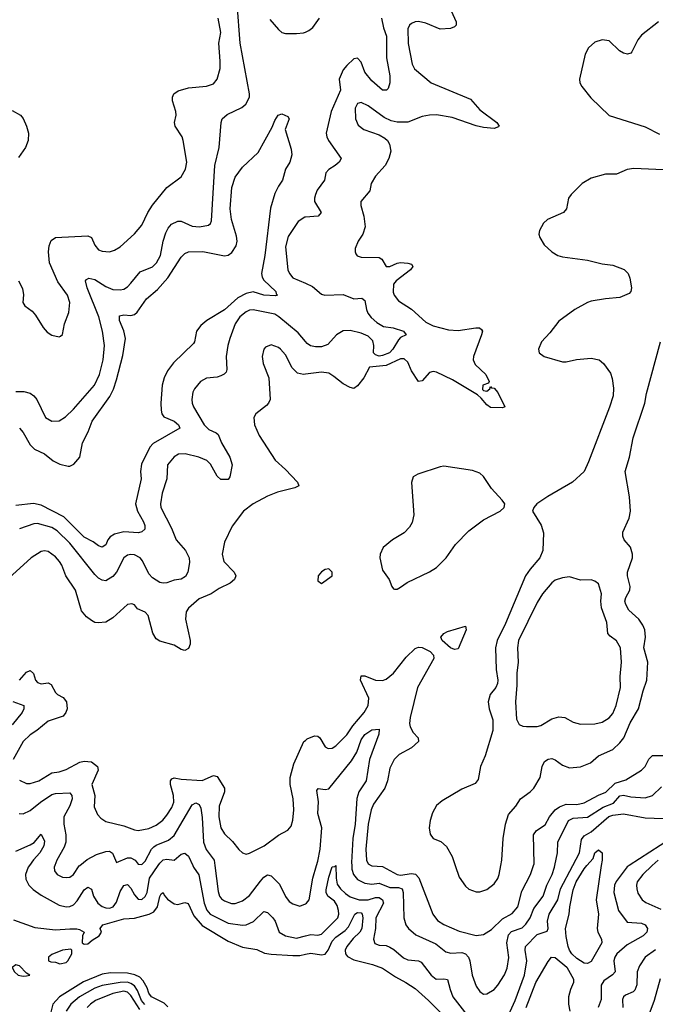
# Model space of a CAD drawing. Header units: inches. Extents: x 1682530 to 1839546, y 640742 to 791647.
# Tile 790 of 923: x 1758411 to 1761946, y 759229 to 764701. Entities that reach past the tile are written whole.
import ezdxf

# ---------------------------------------------------------------- set-up
doc = ezdxf.new("R2010")
doc.units = ezdxf.units.IN
doc.header["$MEASUREMENT"] = 0
for name, color, linetype in [('B7755', 7, 'Continuous'), ('B7756', 7, 'Continuous'), ('B7765', 7, 'Continuous'), ('B7766', 7, 'Continuous')]:
    doc.layers.add(name, color=color, linetype=linetype)

msp = doc.modelspace()

# ---------------------------------------------------------------- linework, layer by layer
at = {"layer": 'B7755', "color": 5}
for points, elevation in [([(1758465.8, 760000), (1758459, 759990), (1758444.4, 759950), (1758445, 759925), (1758461.5, 759890), (1758485.8, 759865.8), (1758530, 759835.9), (1758630, 759780.5), (1758670, 759770.8), (1758690, 759772.3), (1758710, 759782), (1758730, 759802.8), (1758770, 759864.4), (1758790, 759880.3), (1758810, 759868), (1758821.1, 759830), (1758846.3, 759790), (1758870, 759772.8), (1758890, 759765.1), (1758910, 759762.5), (1758931.4, 759770), (1758950, 759796.5), (1758970, 759855.6), (1758990.5, 759889.5), (1759010, 759893.9), (1759030, 759875), (1759050, 759837.7), (1759070, 759813.4), (1759090, 759811.9), (1759110, 759827.5), (1759120.9, 759850), (1759132.9, 759930), (1759180.9, 760000)], 640), ([(1758606.5, 760000), (1758602.6, 759990), (1758605.7, 759970), (1758620.4, 759950), (1758650, 759936), (1758670, 759933.1), (1758690, 759936), (1758710, 759950.3), (1758742.6, 759997.4), (1758745.8, 760000)], 660), ([(1759373.8, 760000), (1759378.4, 759990), (1759407.5, 759947.5), (1759436.6, 759790), (1759452.4, 759752.4), (1759470, 759729.1), (1759570, 759679.9), (1759651, 759669), (1759670, 759670.1), (1759710.9, 759689.1), (1759770, 759745.2), (1759790, 759739), (1759818.3, 759710), (1759831.3, 759690), (1759854.4, 759630), (1759890.3, 759610), (1759950, 759595.9), (1760000, 759608.3)], 640), ([(1759496.2, 760000), (1759515.7, 759855.7), (1759523.2, 759830), (1759534.1, 759814.1), (1759550, 759803.2), (1759590, 759788.1), (1759610, 759788.1), (1759650, 759803), (1759690, 759832.9), (1759750, 759912.1), (1759770, 759934.7), (1759790, 759947.5), (1759810, 759942.3), (1759855.6, 759895.6), (1759890, 759827), (1759910, 759800.9), (1759930, 759786.5), (1759970, 759774.6), (1760000, 759787.1)], 660), ([(1758377.2, 759697.2), (1758494.9, 759654.9), (1758610, 759642.3), (1758690, 759648.9), (1758728.5, 759648.5), (1758744.1, 759644.1), (1758770.4, 759630), (1758760.5, 759610), (1758759.3, 759570), (1758770, 759563.6), (1758790, 759565.4), (1758814.1, 759585.9), (1758853.6, 759610), (1758865.6, 759630), (1758858.4, 759650), (1758874.5, 759670), (1758990, 759704.3), (1759050, 759707.5), (1759131.2, 759728.8), (1759158.1, 759741.9), (1759178.5, 759770), (1759190, 759827.3), (1759197.6, 759842.4), (1759210, 759850.4), (1759215.2, 759835.2), (1759232.6, 759812.6), (1759270, 759787.7), (1759290, 759783), (1759330, 759794), (1759348.2, 759788.2), (1759380.4, 759720.4), (1759425.9, 759665.9), (1759570, 759579.1), (1759650, 759546.4), (1759730, 759532.8), (1759773.5, 759513.5), (1759810, 759506.7), (1759930, 759499.8), (1759970, 759499.4), (1760000, 759506.5)], 620), ([(1759235.1, 759215.1), (1759214.6, 759234.6), (1759144.5, 759270), (1759130, 759289.7), (1759119.9, 759319.9), (1759098.6, 759358.6), (1759079.8, 759379.8), (1759052.3, 759392.3), (1759010, 759401.8), (1758916.8, 759403.2), (1758870, 759395.2), (1758766.6, 759353.4), (1758632.4, 759270), (1758595.9, 759230), (1758580.5, 759170)], 620), ([(1759106.8, 759226.8), (1759089.4, 759250), (1759065.7, 759305.7), (1759050, 759330.5), (1759030, 759344.5), (1759010.8, 759350.8), (1758970, 759350.6), (1758870, 759332.5), (1758830, 759317.9), (1758744.3, 759270), (1758695.4, 759230), (1758670, 759190.8)], 640), ([(1759079.5, 759199.5), (1759030, 759277.5), (1759010, 759295.8), (1758990, 759301), (1758928.8, 759288.8), (1758833, 759250), (1758804.8, 759230), (1758786.8, 759210)], 660)]:
    msp.add_lwpolyline(points, dxfattribs=dict(at, elevation=elevation))
at = {"layer": 'B7755', "color": 5, "elevation": 620}
for points in [[(1758694.9, 759534.9), (1758650, 759528.6), (1758590, 759505.2), (1758571, 759490), (1758571.3, 759470), (1758584.4, 759464.4), (1758610, 759462.4), (1758634.4, 759454.4), (1758670, 759460.3), (1758679.8, 759470), (1758701.1, 759510), (1758702, 759530)], [(1758390, 759447.3), (1758370, 759433.2), (1758381.8, 759410), (1758403.6, 759390), (1758430, 759384.7), (1758450, 759387.2), (1758468, 759390), (1758450, 759402), (1758410, 759442)]]:
    msp.add_lwpolyline(points, close=True, dxfattribs=at)
at = {"layer": 'B7756', "color": 5}
for points, elevation in [([(1758390, 762634.6), (1758433.7, 762633.7), (1758470, 762625.2), (1758490, 762610.3), (1758506.7, 762590), (1758555.3, 762490), (1758590, 762469.1), (1758630, 762472.4), (1758666.2, 762493.8), (1758710, 762535.8), (1758827, 762670), (1758854.5, 762730), (1758874.9, 762810), (1758882.9, 762890), (1758872.1, 762970), (1758851.5, 763050), (1758786.2, 763210), (1758778, 763250), (1758782, 763258), (1758795.3, 763264.7), (1758830, 763257.2), (1758890, 763218), (1758930, 763202), (1758970, 763199.8), (1758990, 763204.3), (1759010, 763216.2), (1759030, 763236.5), (1759080.4, 763299.6), (1759150, 763328.4), (1759172.2, 763350), (1759194.7, 763390), (1759209.4, 763470.6), (1759224, 763516), (1759237.1, 763542.9), (1759256.2, 763563.8), (1759290, 763581.6), (1759310, 763581.1), (1759370, 763553.7), (1759410.6, 763549.4), (1759460.7, 763559.3), (1759471.7, 763568.3), (1759477.3, 763582.7), (1759496.4, 763890), (1759521.6, 763990), (1759530.9, 764130), (1759537.7, 764150), (1759564.9, 764175.1), (1759646.4, 764213.6), (1759669.1, 764230.9), (1759688.9, 764270), (1759689, 764290), (1759637.9, 764570), (1759620.3, 764790)], 660), ([(1758404.9, 763250), (1758427.4, 763207.4), (1758431.7, 763171.7), (1758428.9, 763130), (1758439.3, 763110), (1758480.2, 763080.2), (1758499.7, 763059.7), (1758542, 762990), (1758564.7, 762964.7), (1758590, 762947.7), (1758630, 762938.8), (1758638.6, 762941.4), (1758649.2, 762950.8), (1758660.7, 763010), (1758685.5, 763074.5), (1758690.8, 763130), (1758676.8, 763170), (1758624, 763244), (1758577.3, 763350), (1758571.1, 763410), (1758575.4, 763444.6), (1758585.4, 763474.6), (1758610, 763490.5), (1758790, 763500.2), (1758810.3, 763490), (1758830, 763448.4), (1758850, 763422.8), (1758870, 763413.8), (1758910, 763411.5), (1758939.1, 763420.9), (1758970, 763438.3), (1759050, 763510.3), (1759090, 763558.7), (1759124.2, 763630), (1759149.4, 763670.6), (1759230, 763768.9), (1759310, 763828), (1759334, 763870), (1759340.4, 763910), (1759320.4, 764030), (1759314.2, 764050), (1759276.8, 764110), (1759272.8, 764130), (1759282.3, 764170), (1759280.3, 764190), (1759260.9, 764250), (1759261, 764270), (1759268, 764290), (1759293.4, 764306.6), (1759350, 764322.4), (1759450, 764331.7), (1759490, 764345.2), (1759510, 764370.3), (1759525.9, 764430), (1759527, 764470), (1759518.1, 764570), (1759529.8, 764630), (1759515.4, 764710)], 680), ([(1759802.3, 764702.3), (1759850, 764646), (1759870, 764629.1), (1759890, 764624.4), (1759950, 764623.6), (1759990, 764628.3), (1760000, 764632.6)], 660), ([(1758370, 764195.9), (1758415.8, 764170), (1758431.1, 764151.1), (1758449.4, 764109.4), (1758459.8, 764070), (1758457.7, 764030), (1758443.7, 763990), (1758404.4, 763935.6)], 680), ([(1758410, 762431.2), (1758430, 762407.6), (1758470, 762338.8), (1758494.2, 762314.2), (1758550, 762287.4), (1758598.2, 762250), (1758635.3, 762230), (1758681, 762219), (1758690, 762219), (1758712, 762230), (1758746.6, 762270), (1758760.6, 762350), (1758791.9, 762410), (1758814, 762470), (1758913, 762607), (1758932.5, 762647.5), (1758950, 762698.9), (1758985, 762835), (1758999, 762930), (1758991.2, 762971.2), (1758966.5, 763030), (1758965.7, 763054.3), (1758990, 763061.3), (1759030, 763056.8), (1759050, 763063), (1759064.1, 763075.9), (1759115.7, 763150), (1759177.9, 763202.1), (1759234.3, 763265.7), (1759310, 763382), (1759330, 763402.3), (1759350, 763410.9), (1759430, 763412.4), (1759550, 763388.5), (1759570, 763392.6), (1759591.9, 763408.1), (1759614.9, 763445.1), (1759620.8, 763470), (1759617.9, 763497.9), (1759588.8, 763590), (1759582.5, 763650), (1759591.1, 763768.9), (1759610, 763826.8), (1759650, 763880.7), (1759736.8, 763963.2), (1759815.3, 764104.7), (1759830, 764140.5), (1759849.7, 764170), (1759870, 764178), (1759903.5, 764163.5), (1759910.8, 764150), (1759888.4, 764090), (1759921.4, 763981.4), (1759924.9, 763950), (1759914.4, 763910), (1759890.3, 763869.7), (1759873.7, 763810), (1759850, 763776.3), (1759830, 763735.6), (1759806.8, 763653.2), (1759774.3, 763390), (1759756.8, 763290), (1759760.1, 763270), (1759770, 763254.2), (1759836.3, 763190), (1759838, 763178), (1759844.9, 763170), (1759833.8, 763166.2), (1759770, 763170.5), (1759710, 763188.4), (1759670, 763179.4), (1759624.9, 763155.1), (1759550, 763089.1), (1759452.1, 763030), (1759417.9, 763002.1), (1759394.5, 762970), (1759383.6, 762910), (1759378.3, 762901.7), (1759265.8, 762794.2), (1759232.7, 762750), (1759214.8, 762710), (1759204.6, 762670), (1759195.6, 762570), (1759197.2, 762530), (1759202.3, 762510), (1759213.6, 762493.6), (1759270.2, 762470), (1759294.7, 762450), (1759301.1, 762430), (1759154.5, 762345.5), (1759135.7, 762324.3), (1759089.3, 762230.7), (1759083.8, 762190), (1759086.7, 762150), (1759054.8, 762010), (1759065.8, 761970), (1759100.4, 761910), (1759107.4, 761890), (1759106.4, 761870), (1759090, 761855), (1759071.4, 761848.6), (1758990, 761853.8), (1758939.2, 761840.8), (1758913.9, 761826.1), (1758900.8, 761810), (1758890, 761783), (1758870, 761769.8), (1758850, 761776.3), (1758819.7, 761799.7), (1758770, 761825.8), (1758657.2, 761937.2), (1758530, 762002.6), (1758487.5, 762012.5), (1758390, 762001.2)], 640), ([(1760000, 763603.2), (1759997.1, 763602.9), (1759960.1, 763579.9), (1759904.2, 763495.8), (1759890, 763438), (1759903.4, 763310), (1759911, 763290), (1759930, 763267.3), (1760000, 763236.4)], 660), ([(1760000, 762912.8), (1759960.4, 762960.4), (1759853, 763050), (1759830, 763064.1), (1759710, 763088.4), (1759690, 763086.3), (1759670, 763077.9), (1759635.4, 763050), (1759609.4, 763010), (1759579.2, 762930), (1759569.1, 762890), (1759560.2, 762830), (1759563.4, 762756.6), (1759558.7, 762741.3), (1759549.3, 762730.7), (1759530, 762720.8), (1759510, 762714.4), (1759450, 762708.3), (1759417.1, 762690), (1759384.2, 762650), (1759374.9, 762630), (1759369, 762591), (1759370.3, 762570), (1759377.7, 762550), (1759437.1, 762450), (1759462.5, 762422.5), (1759504.6, 762404.6), (1759515.1, 762395.1), (1759533.4, 762350), (1759580.2, 762270), (1759592.8, 762227.2), (1759579.9, 762160.1), (1759570, 762145.2), (1759530, 762145.1), (1759510, 762164.4), (1759472.2, 762230), (1759451.5, 762251.5), (1759407.8, 762270), (1759331.1, 762288.9), (1759294.5, 762285.5), (1759270, 762271), (1759233.8, 762226.2), (1759230.2, 762150), (1759204.2, 762070), (1759194.5, 762010), (1759196.3, 761990), (1759254.8, 761874.8), (1759282, 761810), (1759333.4, 761750), (1759353.6, 761710), (1759355.5, 761684.5), (1759347, 761630), (1759333.3, 761606.7), (1759310, 761591.5), (1759270, 761586.3), (1759229.1, 761570.9), (1759210, 761568.5), (1759190, 761573.1), (1759150, 761599.8), (1759130, 761620.8), (1759093.6, 761693.6), (1759080.5, 761710), (1759050, 761726.6), (1759030, 761728.8), (1759010, 761725.6), (1758989.6, 761710.5), (1758950, 761631), (1758930, 761606.6), (1758890, 761583.1), (1758870, 761585.6), (1758850, 761596.8), (1758830, 761616.8), (1758690, 761791.8), (1758619.7, 761859.7), (1758590, 761879.2), (1758510, 761900.8), (1758490, 761898.2), (1758410, 761871.2)], 660), ([(1760000, 762731.1), (1759990, 762729.8), (1759957.1, 762737.1), (1759926, 762766), (1759890, 762838), (1759862.6, 762870), (1759850, 762879.8), (1759810, 762893.5), (1759779, 762881), (1759768.7, 762870), (1759759.6, 762830), (1759766, 762790), (1759796.5, 762710), (1759803.6, 762590), (1759795.6, 762570), (1759783.4, 762556.6), (1759723.8, 762510), (1759714, 762490), (1759717.4, 762450), (1759743.2, 762390), (1759832.2, 762252.2), (1759890, 762200.5), (1759956.1, 762130), (1759963.1, 762110), (1759940.7, 762099.3), (1759844.4, 762075.6), (1759790, 762053), (1759709.2, 762010.8), (1759655.8, 761970), (1759593.3, 761886.7), (1759550, 761797), (1759537.7, 761730), (1759546.2, 761690), (1759604.2, 761630), (1759612.8, 761610), (1759606.7, 761590), (1759582, 761570), (1759520.4, 761539.6), (1759475.6, 761510), (1759410, 761482.1), (1759349.4, 761430), (1759338, 761410), (1759332.6, 761370), (1759359.8, 761250), (1759359.7, 761230), (1759350, 761206), (1759330, 761196), (1759310, 761201.4), (1759270, 761223.8), (1759190, 761247.6), (1759170, 761260.5), (1759152.3, 761292.3), (1759125.4, 761390), (1759110, 761408), (1759066.5, 761426.5), (1759050, 761449.2), (1759035.1, 761455.1), (1759010, 761451.3), (1758930, 761376.1), (1758890, 761352.8), (1758848, 761348), (1758830, 761351), (1758810, 761361.1), (1758782.9, 761382.9), (1758755.6, 761415.6), (1758721.5, 761530), (1758668.2, 761610), (1758645.7, 761670), (1758633.2, 761690), (1758610, 761715.5), (1758570, 761744.8), (1758550, 761749.8), (1758530, 761745.6), (1758474.9, 761710), (1758350, 761597.4)], 680), ([(1758410, 761030.3), (1758450, 761074.9), (1758470, 761083.7), (1758487.2, 761067.2), (1758499, 761030), (1758510, 761017.1), (1758530, 761009.6), (1758570, 761015), (1758586.6, 761006.6), (1758610, 760962.3), (1758622.3, 760950), (1758653.7, 760933.7), (1758671.6, 760910), (1758674.4, 760870), (1758668.5, 760850), (1758653.6, 760830), (1758570, 760802.9), (1758506, 760750), (1758470, 760726.8), (1758431.2, 760690), (1758374.5, 760590)], 680), ([(1758372.2, 760912.2), (1758434, 760890), (1758434.9, 760870), (1758425.8, 760850), (1758370, 760782.3)], 660), ([(1758410, 760473.8), (1758450, 760456.5), (1758470, 760456.5), (1758518, 760470), (1758590, 760514.8), (1758630, 760521.1), (1758670, 760534.3), (1758745.5, 760574.5), (1758770, 760579.8), (1758810, 760577.2), (1758844, 760550), (1758848.4, 760530), (1758813.4, 760450), (1758828.3, 760390), (1758825.8, 760325.8), (1758844, 760284), (1758862.9, 760262.9), (1758890, 760244.9), (1758990, 760220.6), (1759050, 760197.6), (1759070, 760194.4), (1759130, 760206), (1759170, 760223.5), (1759207.2, 760252.8), (1759230, 760279.2), (1759256.9, 760323.1), (1759268, 760352), (1759266.8, 760390), (1759250.5, 760450), (1759249.5, 760470.5), (1759257.7, 760482.3), (1759270, 760487.7), (1759310, 760480.6), (1759426.6, 760473.4), (1759490, 760500.2), (1759510, 760495.2), (1759549.5, 760429.5), (1759550.7, 760410), (1759519.8, 760330), (1759519.3, 760270), (1759530.1, 760210), (1759550, 760175.8), (1759594.2, 760134.2), (1759630, 760088.7), (1759650, 760070.3), (1759670, 760063.7), (1759690, 760068.8), (1759771, 760109), (1759850, 760168.9), (1759903.5, 760196.5), (1759920.7, 760219.3), (1759930, 760251.3), (1759936.5, 760310), (1759931.6, 760370), (1759915.2, 760450), (1759915.5, 760490), (1759935.4, 760564.6), (1759991.4, 760688.6), (1760000, 760695.7)], 680), ([(1758408.3, 760288.3), (1758430, 760286.7), (1758470, 760306.1), (1758527.9, 760352.1), (1758590, 760393.8), (1758610, 760401.1), (1758690, 760404.6), (1758700.7, 760390), (1758704, 760370), (1758690, 760331.1), (1758657.1, 760270), (1758656.3, 760230), (1758667.4, 760170), (1758667.4, 760130), (1758658.9, 760101.1), (1758618, 760030), (1758606.5, 760000)], 660), ([(1758745.8, 760000), (1758786.4, 760033.6), (1758837.9, 760062.1), (1758890, 760078.5), (1758910, 760078.9), (1758927.9, 760067.9), (1758950, 760017.6), (1759010, 760043.3), (1759030, 760043), (1759053.7, 760030), (1759070, 760007.3), (1759090, 760005.2), (1759110, 760024), (1759145, 760090), (1759157, 760103), (1759170, 760112.3), (1759239.4, 760140.6), (1759270, 760166.9), (1759370, 760336.5), (1759390, 760347.7), (1759410, 760338.3), (1759418.8, 760318.8), (1759426.2, 760266.2), (1759433.1, 760130), (1759448.8, 760088.8), (1759492.1, 760030), (1759496.2, 760000)], 660), ([(1758390, 760080.1), (1758470, 760114.1), (1758492, 760128), (1758530, 760174), (1758550, 760136), (1758545.1, 760110), (1758523.6, 760070), (1758487.7, 760032.3), (1758465.8, 760000)], 640), ([(1759180.9, 760000), (1759190, 760013.2), (1759210, 760030.7), (1759230, 760035.6), (1759270, 760030.2), (1759310, 760063.9), (1759330, 760069.2), (1759350, 760052.3), (1759373.8, 760000)], 640)]:
    msp.add_lwpolyline(points, dxfattribs=dict(at, elevation=elevation))
at = {"layer": 'B7765', "color": 5}
for points, elevation in [([(1760000, 759787.1), (1760007, 759790), (1760020.4, 759810), (1760042.1, 759930), (1760062.7, 760000)], 660), ([(1760000, 759608.3), (1760030, 759615.7), (1760070, 759612.4), (1760090, 759617.6), (1760180.6, 759710), (1760185.9, 759730), (1760185.1, 759750), (1760177.2, 759777.2), (1760161.8, 759801.8), (1760124.8, 759830), (1760115.5, 759850), (1760114.9, 759865.1), (1760130, 759934.9), (1760150, 759992.2), (1760164.8, 759995.2), (1760169.1, 760000)], 640), ([(1760170, 760000), (1760170.7, 759930), (1760177.2, 759897.2), (1760195.7, 759870), (1760223.7, 759843.7), (1760250, 759826), (1760299.3, 759810), (1760350, 759810.1), (1760390, 759822.9), (1760410, 759822.2), (1760429.5, 759810), (1760433.8, 759790), (1760392.4, 759710), (1760389.4, 759650), (1760378.4, 759590), (1760386.4, 759566.4), (1760410, 759558.1), (1760450, 759554.6), (1760470, 759546.7), (1760492.7, 759532.7), (1760546, 759486), (1760570, 759475.1), (1760630, 759470.9), (1760643.6, 759463.6), (1760699.3, 759390), (1760728.1, 759368.1), (1760770.1, 759370.1), (1760790, 759365.7), (1760804.7, 759310), (1760821, 759270), (1760898, 759170)], 640), ([(1760257.7, 760000), (1760259, 759979), (1760267.9, 759950), (1760290, 759922.7), (1760330, 759901.4), (1760370, 759896.1), (1760410, 759901.8), (1760470, 759878.3), (1760518.2, 759878.2), (1760539.4, 759870), (1760544.2, 759850), (1760547.5, 759710), (1760559.2, 759670), (1760573.4, 759650), (1760614.7, 759614.7), (1760724.9, 759564.9), (1760780.8, 759520.8), (1760810, 759513), (1760870, 759516.6), (1760890, 759508.8), (1760906.6, 759490), (1760915.4, 759470), (1760927.6, 759390), (1760950, 759328.5), (1760970, 759300.3), (1760990, 759285.3), (1761010, 759286.7), (1761050, 759310.4), (1761070, 759335.8), (1761107.3, 759392.7), (1761122.4, 759430), (1761131.3, 759488.7), (1761120.6, 759570), (1761130, 759615.4), (1761146.6, 759633.4), (1761206.2, 759653.8), (1761226.7, 759673.3), (1761250.4, 759710), (1761270, 759761.3), (1761323.2, 759830), (1761342.8, 759890), (1761372.7, 759950), (1761385.9, 759990), (1761387.9, 760000)], 660), ([(1760366.9, 760000), (1760370, 759998.1), (1760430, 759995), (1760510.4, 759950.4), (1760530, 759946.5), (1760590, 759955.5), (1760612.8, 759952.8), (1760630.8, 759930.8), (1760708.8, 759730), (1760734.7, 759694.7), (1760770, 759671.5), (1760856, 759636), (1760950, 759610.7), (1760990, 759615.8), (1761034.9, 759645.1), (1761096.9, 759703.1), (1761150, 759734), (1761181.2, 759770), (1761203.3, 759856.7), (1761252, 759950), (1761268.9, 760000)], 680), ([(1760833.6, 760000), (1760855, 759935), (1760890, 759885.6), (1760910, 759869.4), (1760950, 759854.4), (1760970, 759853.7), (1761010, 759867.5), (1761050, 759898.2), (1761070, 759927.2), (1761078.4, 759950), (1761087.2, 760000)], 720), ([(1761130, 759167.3), (1761166.1, 759250), (1761218, 759390), (1761232.6, 759470), (1761222.7, 759530), (1761224.7, 759550), (1761290, 759615.7), (1761344.4, 759635.6), (1761350.4, 759649.6), (1761347.7, 759690), (1761356.9, 759730), (1761403.4, 759810), (1761419.9, 759870), (1761488.4, 760000)], 640), ([(1761645.7, 760000), (1761616.9, 759810), (1761630.1, 759729.9), (1761623.8, 759650), (1761626.2, 759630), (1761647.2, 759590), (1761648.9, 759570), (1761590, 759466.4), (1761570, 759454.8), (1761550, 759457.3), (1761510, 759483.6), (1761482.6, 759510), (1761468.9, 759528.9), (1761462.3, 759550), (1761450, 759606), (1761447.3, 759650), (1761467.2, 759730), (1761470.6, 759770.6), (1761490, 759864.4), (1761506.7, 759910), (1761550, 759980.7), (1761566.3, 760000)], 620), ([(1761800.3, 760000), (1761790, 759993.4), (1761728.1, 759911.9), (1761720.3, 759890), (1761716.6, 759850), (1761740.9, 759750), (1761790, 759685.7), (1761870, 759678.8), (1761890.5, 759670.5), (1761902.6, 759650), (1761899.4, 759630), (1761878.4, 759610), (1761790, 759559.9), (1761732.6, 759510), (1761720.4, 759490), (1761715.7, 759470), (1761723, 759410), (1761707.7, 759392.3), (1761661, 759359), (1761645.6, 759334.4), (1761644.9, 759255.1), (1761628, 759210)], 640), ([(1761929.7, 760000), (1761876.1, 759950), (1761846.3, 759910), (1761841.7, 759890), (1761843.2, 759870), (1761850, 759846.7), (1761872.4, 759810), (1761894, 759794), (1761976.9, 759756.9)], 660), ([(1760000, 759506.5), (1760030, 759513.6), (1760090, 759503), (1760110, 759507.8), (1760126.1, 759530), (1760150, 759579.8), (1760170, 759601.5), (1760221.8, 759638.2), (1760239.9, 759660.1), (1760274.7, 759730), (1760290, 759738), (1760310, 759736.3), (1760316, 759730), (1760319.8, 759710), (1760314.5, 759650), (1760303.9, 759630), (1760265.2, 759594.8), (1760230.9, 759550), (1760221.8, 759530), (1760223.8, 759510), (1760234.2, 759494.2), (1760270, 759475.3), (1760374, 759450), (1760430, 759429), (1760501.3, 759381.3), (1760559.5, 759350), (1760610, 759315.6), (1760685.8, 759250), (1760757.5, 759177.5)], 620), ([(1761228.5, 759210), (1761282.3, 759350), (1761350, 759467.2), (1761368.5, 759490), (1761390, 759488.3), (1761455.2, 759435.2), (1761491.1, 759368.9), (1761491, 759349), (1761474, 759310), (1761464, 759270), (1761463.5, 759230), (1761470.2, 759190)], 620), ([(1761948.3, 759531.7), (1761890.1, 759489.9), (1761857.7, 759442.3), (1761844.8, 759410), (1761843.2, 759336.8), (1761833.2, 759306.8), (1761822.5, 759297.5), (1761781.5, 759278.5), (1761770.2, 759269.8), (1761764.6, 759255.4), (1761765.9, 759210)], 660), ([(1761973.8, 759370), (1761939.8, 759250), (1761910.2, 759170), (1761896, 759050), (1761900.3, 759010), (1761926.6, 758930), (1761924.6, 758890), (1761933.7, 758850), (1761931.7, 758830), (1761917.6, 758810), (1761894.4, 758790), (1761842.4, 758710), (1761821.6, 758670), (1761821, 758650), (1761841, 758590), (1761867.4, 758550), (1761934.1, 758494.1), (1762010, 758415.1)], 680)]:
    msp.add_lwpolyline(points, dxfattribs=dict(at, elevation=elevation))
at = {"layer": 'B7766', "color": 5}
for points, elevation in [([(1760810.1, 764750), (1760838.7, 764690), (1760839.3, 764670), (1760830, 764661.1), (1760808, 764652), (1760750, 764648.7), (1760670, 764682), (1760629.4, 764690.6), (1760610, 764688.7), (1760590, 764679.7), (1760578.9, 764670), (1760569.4, 764650.6), (1760572, 764568), (1760594.1, 764454.1), (1760607.5, 764427.5), (1760699.5, 764350), (1760919, 764259), (1760970, 764200.2), (1761065.3, 764130), (1761077.6, 764110), (1761074.9, 764105.1), (1761050, 764096.4), (1760990, 764102.3), (1760950, 764111.2), (1760817, 764157), (1760730, 764171.6), (1760690, 764171.1), (1760650, 764163.7), (1760570, 764132.1), (1760510.8, 764130.8), (1760478.2, 764138.2), (1760437.5, 764157.5), (1760350, 764221.5), (1760310, 764241.3), (1760290, 764236.2), (1760277.4, 764210), (1760279.6, 764150), (1760294.5, 764114.5), (1760324.9, 764090), (1760410, 764061.5), (1760442, 764042), (1760456.4, 764030), (1760468.8, 764010), (1760475.6, 763970), (1760463.6, 763930), (1760443.2, 763890), (1760390, 763831.3), (1760366, 763790), (1760358.5, 763750), (1760309.2, 763690), (1760308.2, 763668.2), (1760325.7, 763610), (1760331.8, 763550), (1760319.5, 763510), (1760294.4, 763470), (1760277.1, 763430), (1760276.3, 763410), (1760280.4, 763400.4), (1760288.5, 763388.5), (1760310, 763380.4), (1760410, 763379.6), (1760426, 763370), (1760450.3, 763330.3), (1760470, 763329.3), (1760510, 763347.9), (1760530, 763351.2), (1760570, 763348.7), (1760590, 763342), (1760597.6, 763330), (1760585.7, 763310), (1760504.4, 763250), (1760490, 763232), (1760487.6, 763187.6), (1760493.1, 763170), (1760518.4, 763138.4), (1760590, 763092.4), (1760670, 763019.2), (1760710, 762999.3), (1760796.7, 762976.7), (1760850, 762973.2), (1760948.9, 762988.9), (1760968.7, 762988.7), (1760979.9, 762979.9), (1760984.9, 762970), (1760980.3, 762950), (1760934.8, 762830), (1760932.6, 762810), (1760944.2, 762784.2), (1761003.9, 762730), (1761022, 762690), (1761018.8, 762681.2), (1760988, 762670), (1760985.5, 762645.5), (1760990, 762640.7), (1761010, 762637.3), (1761025.2, 762650), (1761030, 762662), (1761035.3, 762655.3), (1761050, 762653.4), (1761070, 762628.2), (1761110.3, 762549.7), (1761096.7, 762543.3), (1761030, 762546.2), (1761010, 762559.7), (1760978.3, 762598.3), (1760956.6, 762616.6), (1760819.2, 762699.2), (1760730, 762741.5), (1760710, 762746.6), (1760690, 762740.5), (1760650, 762693.3), (1760630, 762689.8), (1760589.6, 762749.6), (1760570, 762796.8), (1760550, 762816.8), (1760530, 762817.1), (1760450, 762779.9), (1760357.1, 762770), (1760325.2, 762710), (1760290, 762666), (1760270, 762652.1), (1760250, 762656.1), (1760210, 762677.6), (1760158.9, 762718.9), (1760130, 762736.3), (1760090, 762742.2), (1760000, 762731.1)], 680), ([(1760000, 764632.6), (1760019, 764641), (1760041.7, 764658.2), (1760079.4, 764710)], 660), ([(1760423.5, 764710), (1760435, 764655), (1760450.8, 764610), (1760451.2, 764490), (1760470.2, 764389.8), (1760470.2, 764349.8), (1760460.5, 764319.5), (1760451.1, 764308.9), (1760430, 764309.8), (1760370, 764360.7), (1760331.2, 764410), (1760310, 764464.2), (1760290, 764488.2), (1760270, 764483.5), (1760230, 764447.2), (1760210, 764421.8), (1760187.8, 764370), (1760194.6, 764310), (1760142.7, 764190), (1760116.3, 764070), (1760118.9, 764050), (1760128.2, 764030), (1760199.5, 763930), (1760188.7, 763910), (1760166.4, 763890), (1760130, 763868), (1760113.4, 763850), (1760106.3, 763810), (1760066.4, 763753.6), (1760055.9, 763730), (1760050.2, 763710), (1760051.3, 763690), (1760088.7, 763630), (1760070.6, 763610), (1760000, 763603.2)], 660), ([(1761963.8, 764690), (1761870, 764616), (1761850, 764589.6), (1761816.7, 764523.3), (1761810, 764514.7), (1761791.2, 764508.8), (1761770, 764514.8), (1761748, 764528), (1761690, 764583.6), (1761650, 764589.6), (1761610, 764576.3), (1761574.5, 764545.5), (1761556, 764510), (1761524, 764370), (1761526.8, 764350), (1761537.3, 764330), (1761587, 764267), (1761690, 764167.9), (1761890, 764105.3), (1761970, 764065)], 720), ([(1762030, 763865.6), (1761826.7, 763873.3), (1761790, 763868.8), (1761730, 763842.2), (1761670, 763842), (1761590, 763821), (1761539.5, 763790), (1761478, 763730), (1761463.1, 763710), (1761452.4, 763650), (1761436.5, 763630), (1761346, 763590), (1761324.9, 763570), (1761302, 763530), (1761299.3, 763510), (1761303.8, 763490), (1761328.4, 763450), (1761370.5, 763410), (1761404, 763390), (1761430, 763382.3), (1761570, 763364.2), (1761650, 763344.7), (1761710, 763336.5), (1761772.3, 763312.3), (1761794.9, 763290), (1761804.5, 763264.5), (1761814.9, 763210), (1761810.3, 763190), (1761800.4, 763179.6), (1761750, 763157.1), (1761670, 763149.8), (1761590, 763136.5), (1761570, 763129.8), (1761498.9, 763090), (1761410, 763026), (1761359.6, 762960.4), (1761313.8, 762910), (1761297.3, 762870), (1761301.1, 762850), (1761327.7, 762830), (1761430, 762800.2), (1761450, 762799.1), (1761507.4, 762812.6), (1761590, 762820.2), (1761634.9, 762810), (1761658.3, 762790), (1761696.3, 762736.3), (1761706.3, 762706.3), (1761713.7, 762653.7), (1761711.3, 762610), (1761691.9, 762548.1), (1761575.7, 762244.3), (1761550.1, 762189.9), (1761486.7, 762130), (1761348.1, 762051.9), (1761287.3, 762010), (1761270.6, 761990), (1761264, 761970), (1761311.1, 761891.1), (1761325.2, 761850), (1761320.6, 761750), (1761303.8, 761710), (1761250, 761646.6), (1761225, 761610), (1761114, 761346), (1761066.5, 761250), (1761058.3, 761210), (1761061.5, 761090), (1761071.1, 761030), (1761069.1, 761010.9), (1761058.6, 760990), (1761027.2, 760950), (1761016.2, 760910), (1761023.2, 760870), (1761043.5, 760810), (1761043.2, 760750), (1761000.7, 760610), (1760973.8, 760550), (1760961.7, 760478.3), (1760944.2, 760455.8), (1760870, 760424.4), (1760760.4, 760359.6), (1760730, 760333.3), (1760707.8, 760292.2), (1760693.8, 760250), (1760688.3, 760210), (1760694.1, 760174.1), (1760710.2, 760150.2), (1760754.2, 760134.2), (1760785.7, 760105.7), (1760817.1, 760050), (1760833.6, 760000)], 720), ([(1760000, 763236.4), (1760039.1, 763219.1), (1760090, 763175.6), (1760107.7, 763170), (1760210, 763174.5), (1760270, 763148.9), (1760313.7, 763153.7), (1760330, 763140.7), (1760339.3, 763090), (1760348.4, 763070), (1760366.5, 763046.5), (1760398.4, 763018.4), (1760435.5, 762995.5), (1760488, 762988), (1760546.8, 762970), (1760560.5, 762950), (1760530, 762934), (1760518.2, 762921.8), (1760487.5, 762870), (1760468.2, 762850), (1760430, 762833.9), (1760410, 762831.1), (1760390, 762839), (1760378.4, 762850), (1760381.7, 762890), (1760375.8, 762915.7), (1760350, 762942.1), (1760310, 762959.4), (1760250, 762973.1), (1760210, 762971.1), (1760174, 762950), (1760125, 762895), (1760090, 762882), (1760056.2, 762883.8), (1760029.3, 762889.3), (1760010, 762900.8), (1760000, 762912.8)], 660), ([(1761087.2, 760000), (1761092.5, 760030), (1761100.8, 760150), (1761113.6, 760230), (1761130, 760283.1), (1761170, 760329.1), (1761196.8, 760370), (1761251.2, 760408.8), (1761271.4, 760430), (1761306, 760490), (1761317.8, 760550), (1761330, 760578.7), (1761350, 760591.5), (1761370, 760594), (1761390, 760586.7), (1761430, 760558), (1761470, 760543.8), (1761530, 760548.7), (1761585.1, 760570), (1761630.4, 760609.6), (1761710, 760644.4), (1761750, 760681.7), (1761770.9, 760710), (1761806.3, 760793.7), (1761852.9, 760870), (1761878.1, 760970), (1761898.7, 761030), (1761904.9, 761130), (1761882.6, 761210), (1761892.3, 761270), (1761888.2, 761310), (1761876.7, 761336.7), (1761854.2, 761370), (1761799.7, 761419.7), (1761782, 761450), (1761777.7, 761470), (1761781.6, 761490), (1761803.9, 761530), (1761806.9, 761550), (1761792.3, 761610), (1761791.6, 761630), (1761819.3, 761710), (1761819.8, 761730), (1761808.9, 761768.9), (1761773.7, 761810), (1761766.3, 761830), (1761766.4, 761853.6), (1761801.7, 761930), (1761807.9, 761970), (1761802.4, 762050), (1761778.3, 762190), (1761803.5, 762270), (1761823.8, 762376.2), (1761888.6, 762570), (1761896.8, 762623.2), (1761974.5, 762910)], 720), ([(1760000, 760695.7), (1760010, 760704), (1760050, 760721.7), (1760070, 760718.7), (1760080.4, 760710), (1760110, 760659.1), (1760126, 760650), (1760150, 760652.2), (1760170, 760664.6), (1760230, 760725.8), (1760264, 760776), (1760327.8, 760850), (1760349.2, 760890), (1760352.3, 760930), (1760307.5, 761030), (1760310, 761054.4), (1760330, 761053.4), (1760390, 761029.5), (1760430, 761028.8), (1760450, 761036.6), (1760490, 761068.6), (1760561.2, 761158.8), (1760610, 761205.9), (1760630, 761213.7), (1760650, 761211.4), (1760694, 761190), (1760712.4, 761170), (1760715.1, 761150), (1760623.4, 760990), (1760583.5, 760823.5), (1760579.7, 760790), (1760583.2, 760770), (1760599.3, 760739.3), (1760627, 760710), (1760628.9, 760690), (1760590, 760653.3), (1760522.1, 760617.9), (1760494.7, 760590), (1760470, 760540.9), (1760457.6, 760470), (1760443, 760430), (1760378.8, 760341.2), (1760366.9, 760310), (1760349.6, 760229.6), (1760337.3, 760090), (1760340.8, 760030), (1760350.1, 760010.1), (1760366.9, 760000)], 680), ([(1760062.7, 760000), (1760070, 760024.9), (1760082.3, 760090), (1760091.7, 760210), (1760069.9, 760290), (1760074, 760354), (1760063.5, 760416.5), (1760071.9, 760428.1), (1760110, 760422.2), (1760130, 760425.7), (1760257.3, 760582.7), (1760285.9, 760630), (1760310, 760698.4), (1760330, 760727.5), (1760370, 760754.8), (1760410, 760757.3), (1760408.8, 760730), (1760356.9, 760590), (1760338.7, 760470), (1760298, 760410), (1760287.1, 760372.9), (1760277.9, 760230), (1760263.4, 760150), (1760256.7, 760016.7), (1760257.7, 760000)], 660), ([(1761268.9, 760000), (1761272.3, 760010), (1761269.5, 760170), (1761285.8, 760194.2), (1761334.2, 760225.8), (1761357.5, 760270), (1761390, 760309), (1761414.1, 760325.9), (1761450, 760340.5), (1761510, 760339.7), (1761550, 760347.5), (1761630, 760390.8), (1761671.9, 760408.1), (1761722.7, 760457.3), (1761782.9, 760477.1), (1761870.3, 760529.7), (1761889.9, 760550.1), (1761910, 760590.2), (1761930, 760611), (1761990, 760612.2)], 680), ([(1761387.9, 760000), (1761401.9, 760070), (1761404.9, 760130), (1761462.7, 760250), (1761490, 760262.4), (1761570, 760269.6), (1761656.4, 760323.6), (1761713.7, 760346.3), (1761750, 760386.6), (1761770, 760390.9), (1761810, 760382.4), (1761890, 760376.5), (1761930, 760389.1), (1761981.7, 760438.2)], 660), ([(1761488.4, 760000), (1761525.2, 760070), (1761535.8, 760144.2), (1761550, 760165.6), (1761590, 760188), (1761687.2, 760272.8), (1761710, 760279.5), (1761770, 760287.9), (1761890, 760265.1), (1761990, 760262.1)], 640), ([(1762030, 760147.6), (1761800.3, 760000)], 640), ([(1761566.3, 760000), (1761600.1, 760039.9), (1761610, 760070.4), (1761630, 760086.8), (1761650, 760071.3), (1761650.3, 760030.3), (1761645.7, 760000)], 620), ([(1760169.1, 760000), (1760170, 760001), (1760170, 760000)], 640), ([(1761961.8, 760030), (1761929.7, 760000)], 660)]:
    msp.add_lwpolyline(points, dxfattribs=dict(at, elevation=elevation))
for points, elevation in [([(1760770, 762218.9), (1760750, 762216.4), (1760624.9, 762175.1), (1760599.6, 762160.4), (1760590.7, 762129.3), (1760603.6, 761950), (1760594.3, 761905.7), (1760580.2, 761879.8), (1760550.4, 761850), (1760484, 761810), (1760432.3, 761767.7), (1760415.8, 761730), (1760414, 761710), (1760430, 761641), (1760465.5, 761590), (1760481.6, 761550), (1760490, 761537.3), (1760496.3, 761536.3), (1760510, 761535.5), (1760530, 761546.7), (1760566.1, 761573.9), (1760690, 761631.8), (1760730, 761657), (1760783, 761710), (1760835, 761785), (1760910, 761859.5), (1760990, 761922), (1761084, 761970), (1761105.2, 761990), (1761109.2, 762010), (1761095.1, 762030), (1761035.6, 762095.6), (1760990, 762162), (1760970, 762180.5), (1760930, 762196.4)], 720), ([(1760130, 761648.7), (1760110, 761645.2), (1760090, 761632.3), (1760070.8, 761610), (1760070, 761582), (1760090, 761566.8), (1760148.7, 761610), (1760148.7, 761630)], 720), ([(1761470, 761604.5), (1761430, 761599.6), (1761390, 761586), (1761370, 761571.3), (1761319.1, 761510), (1761290, 761462.4), (1761185, 761250), (1761180.1, 761210), (1761183.8, 761130), (1761175.5, 761070), (1761176.9, 761003.1), (1761168.1, 760910), (1761173.5, 760813.5), (1761190, 760783.6), (1761210, 760774.4), (1761230, 760772.1), (1761290, 760772.4), (1761310, 760779.1), (1761370, 760815.3), (1761410, 760827), (1761442.3, 760822.3), (1761490, 760797.6), (1761530, 760786), (1761610, 760787.7), (1761650, 760797), (1761690, 760821.3), (1761710, 760844.9), (1761728.6, 760890), (1761752.5, 760990), (1761750.7, 761050), (1761758.4, 761130), (1761752.3, 761210), (1761730, 761249.6), (1761694.7, 761274.7), (1761682.9, 761290), (1761676, 761350), (1761647.1, 761432.9), (1761643.1, 761470), (1761647.6, 761510), (1761630, 761565.2), (1761610, 761580.9), (1761590, 761587), (1761530, 761585.6)], 740), ([(1760830, 761200.2), (1760806.6, 761210), (1760761.8, 761250), (1760754.2, 761270), (1760769.7, 761290), (1760790, 761301.5), (1760890.3, 761330.3), (1760894, 761310), (1760850, 761204.4)], 680)]:
    msp.add_lwpolyline(points, close=True, dxfattribs=dict(at, elevation=elevation))

doc.saveas('drawing.dxf')
